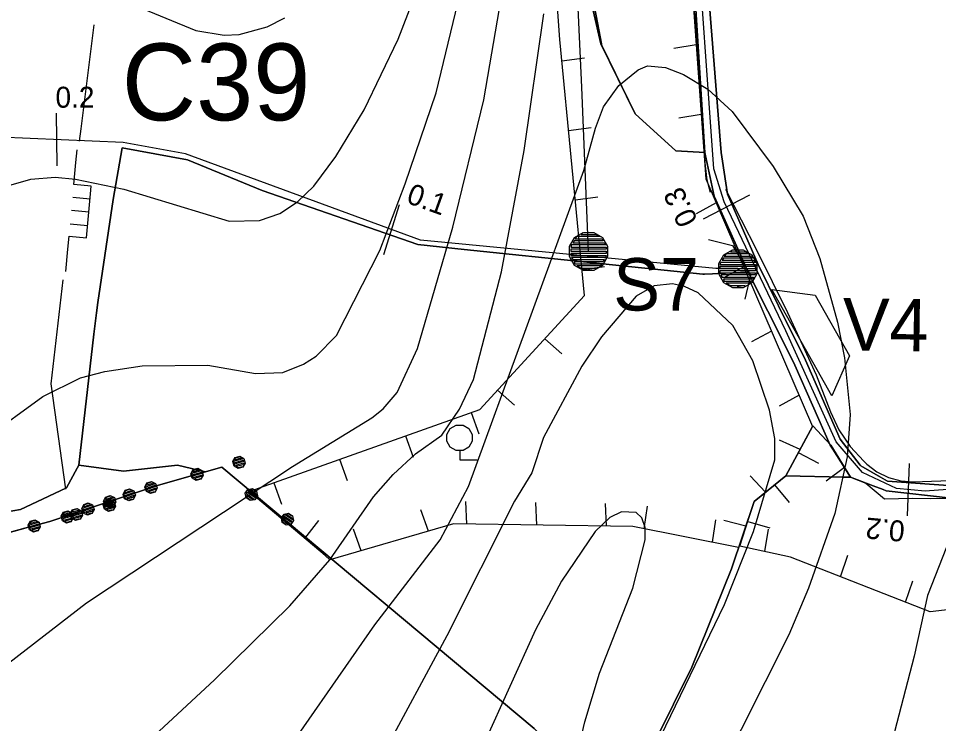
# Model space of a CAD drawing. Extents: x -645676 to -642474, y -1077513 to -1072613.
# Drawn here: x -644289.3 to -644025.9, y -1077019.5 to -1076817.6 of the extents above; entities that cross this region are included whole.
import ezdxf

# ---------------------------------------------------------------- set-up
doc = ezdxf.new("R2010")
doc.units = 0
for name, color, linetype in [('KRAJ_ZELEN_STAV', 7, 'Continuous'), ('KULTURY_STAV', 7, 'Continuous'), ('KULTURY_ZNACKY', 7, 'Continuous'), ('OBVOD_PU', 7, 'Continuous'), ('Odvodnen__cesty_pod_lnou_dren_____navr_en_', 7, 'Continuous'), ('PC_NAVRH', 7, 'Continuous'), ('PC_OBJ_POPIS_NAVRH', 7, 'Continuous'), ('PC_OBJ_POPIS_STAV', 7, 'Continuous'), ('PC_OBJEKTY_NAVRH', 7, 'Continuous'), ('PC_OBJEKTY_STAV', 7, 'Continuous'), ('PC_POPIS_NAVRH', 7, 'Continuous'), ('PC_STAN_NAVRH', 7, 'Continuous'), ('PLYNOVOD', 7, 'Continuous'), ('SPRAV_HR_STAV', 7, 'Continuous'), ('USES_BK_NAVRH', 7, 'Continuous'), ('USES_BK_STAV', 7, 'Continuous'), ('VRSTEVNICE', 7, 'Continuous')]:
    doc.layers.add(name, color=color, linetype=linetype)

# ---------------------------------------------------------------- blocks, each defined once
blk = doc.blocks.new('$406')
blk.add_lwpolyline([(-0.19, 0.72), (0.2, 0.72), (0.54, 0.53), (0.73, 0.19), (0.73, -0.2), (0.54, -0.54), (0.2, -0.73), (-0.19, -0.73), (-0.53, -0.54), (-0.72, -0.2), (-0.72, 0.19), (-0.53, 0.53), (-0.2, 0.72), (-0.28, 0.64), (0.28, 0.64), (0.44, 0.56), (-0.44, 0.56), (-0.52, 0.48), (0.52, 0.48), (0.56, 0.4), (-0.55, 0.4), (-0.6, 0.32), (0.6, 0.32), (0.68, 0.24), (-0.59, 0.24), (-0.65, 0.24), (-0.68, 0.16), (0.59, 0.16), (0.68, 0.16), (0.68, 0.08), (-0.59, 0.08), (-0.68, 0.08), (-0.68, 0), (0.59, 0), (0.68, 0), (0.68, -0.08), (-0.59, -0.08), (-0.68, -0.08), (-0.68, -0.16), (0.59, -0.16), (0.68, -0.16), (0.65, -0.24), (-0.62, -0.24), (-0.65, -0.24), (-0.6, -0.32), (0.6, -0.32), (0.56, -0.4), (-0.55, -0.4), (-0.52, -0.48), (0.52, -0.48), (0.44, -0.56), (-0.44, -0.56), (-0.28, -0.64), (0.28, -0.64), (-0.02, -0.69)])
blk = doc.blocks.new('$944')
blk.add_line((0, 1.5), (0, -1.5))
blk = doc.blocks.new('3$0500')
blk.add_lwpolyline([(0, 0.53), (-0.19, 0.53), (-0.53, 0.72), (-0.72, 1.06), (-0.72, 1.45), (-0.53, 1.79), (-0.19, 1.98), (0.2, 1.98), (0.54, 1.79), (0.73, 1.45), (0.73, 1.06), (0.54, 0.72), (0.2, 0.53), (0.01, 0.53), (0.01, 0), (1.01, 0)])
blk = doc.blocks.new('$934')
blk.add_lwpolyline([(-2, -1), (-1, 0), (1, 0), (2, -1)])
blk = doc.blocks.new('$925')
for points in [[(-3.5, 0), (-2, 2), (2, 2), (3.5, 0), (-3.5, 0)], [(2, 2), (3.5, 0), (-3.5, 0), (-2, 2), (2, 2)]]:
    blk.add_lwpolyline(points)
blk = doc.blocks.new('2$1030')
blk.add_line((0, 0), (0, -0.5))
blk = doc.blocks.new('6$3520')
for p, q in [((-0.76, 0), (-0.76, -1)), ((0, -1), (0, 0)), ((0.76, 0), (0.76, -1))]:
    blk.add_line(p, q)
blk.add_lwpolyline([(-3.5, 0), (-2.23, 0), (-1.48, 0), (-1.48, -1), (-0.21, -1), (1.06, -1), (1.5, -1), (1.5, 0), (2.77, 0), (3.5, 0)])
blk = doc.blocks.new('2$0620')
for points in [[(-1.07, 0.32), (-0.88, 0.13), (-0.88, -0.14), (-1.07, -0.33), (-1.34, -0.33), (-1.53, -0.14), (-1.53, 0.13), (-1.34, 0.32), (-1.07, 0.32), (-1.08, 0.28), (-1.32, 0.28), (-1.4, 0.2), (-1, 0.2), (-0.92, 0.12), (-1.48, 0.12), (-1.48, 0.04), (-0.92, 0.04), (-0.92, -0.04), (-1.48, -0.04), (-1.48, -0.12), (-0.92, -0.12), (-1, -0.2), (-1.4, -0.2), (-1.32, -0.28), (-1.08, -0.28)], [(1.43, 0.32), (1.62, 0.13), (1.62, -0.14), (1.43, -0.33), (1.16, -0.33), (0.97, -0.14), (0.97, 0.13), (1.16, 0.32), (1.43, 0.32), (1.4, 0.28), (1.16, 0.28), (1.08, 0.2), (1.48, 0.2), (1.56, 0.12), (1, 0.12), (1, 0.04), (1.56, 0.04), (1.56, -0.04), (1, -0.04), (1, -0.12), (1.56, -0.12), (1.48, -0.2), (1.08, -0.2), (1.16, -0.28), (1.4, -0.28)]]:
    blk.add_lwpolyline(points)

msp = doc.modelspace()

# ---------------------------------------------------------------- linework, layer by layer
at = {"layer": 'KRAJ_ZELEN_STAV'}
msp.add_lwpolyline([(-644132.13, -1076529.11), (-644121.9, -1076559.38), (-644118.51, -1076576.09), (-644110.86, -1076626.69), (-644106.19, -1076672.34), (-644101.08, -1076733.84), (-644098.11, -1076770.94), (-644095.57, -1076811.86), (-644092.81, -1076856.03), (-644101.14, -1076855.49), (-644112.73, -1076844.96), (-644122.54, -1076824.87), (-644128.3, -1076799.83), (-644131.39, -1076749.12), (-644131.57, -1076705.27), (-644134.66, -1076668.56), (-644136.14, -1076629.17), (-644136.26, -1076589.23), (-644135.62, -1076552.11), (-644138.15, -1076532.3), (-644132.13, -1076529.11)], dxfattribs=at)
at = {"layer": 'KULTURY_STAV'}
for points in [[(-644136.04, -1076576.29), (-644135.5, -1076588.9), (-644134.5, -1076604.98), (-644134.12, -1076621.25), (-644129.4, -1076738.64), (-644130.08, -1076750.28), (-644128.33, -1076793.74), (-644122.42, -1076824.83), (-644122.23, -1076825.5), (-644122.54, -1076824.87), (-644128.3, -1076799.83), (-644131.39, -1076749.12), (-644131.57, -1076705.27), (-644134.66, -1076668.56), (-644136.14, -1076629.17), (-644136.16, -1076620.88), (-644136.26, -1076589.23), (-644136.04, -1076576.31), (-644136.04, -1076576.29)], [(-644095.57, -1076811.86), (-644092.81, -1076856.03), (-644101.14, -1076855.49), (-644112.73, -1076844.96), (-644122.22, -1076825.51), (-644122.23, -1076825.5), (-644122.42, -1076824.83), (-644128.33, -1076793.74)], [(-644128.3, -1076799.83), (-644122.54, -1076824.87), (-644122.23, -1076825.5), (-644122.22, -1076825.51), (-644112.73, -1076844.96), (-644101.14, -1076855.49), (-644092.81, -1076856.03), (-644092.71, -1076856.5), (-644090.12, -1076868.52), (-644087.02, -1076875.44), (-644082.13, -1076886.35), (-644080.38, -1076890.25), (-644089.04, -1076890.68), (-644090.58, -1076890.76), (-644092.92, -1076890.88), (-644093.4, -1076890.83), (-644124.72, -1076887.61), (-644161.66, -1076883.73), (-644174.96, -1076882.33), (-644219.52, -1076866.91), (-644240.86, -1076858.13), (-644259.54, -1076854.65), (-644262.09, -1076869.49), (-644266.49, -1076898.98), (-644266.92, -1076901.87), (-644267.63, -1076908.05), (-644271.92, -1076945.52), (-644272.4, -1076946.39), (-644275.45, -1076951.99), (-644285.62, -1076956.8), (-644288.66, -1076958.24), (-644295.31, -1076959.39)], [(-644022.33, -1076954.94), (-644040.86, -1076952.86), (-644041.75, -1076952.53), (-644044.64, -1076951.44), (-644051.14, -1076948.99), (-644056.2, -1076940.94), (-644056.92, -1076939.8), (-644067.01, -1076916.85), (-644069.16, -1076912.58), (-644080.38, -1076890.25), (-644082.13, -1076886.35), (-644087.02, -1076875.44), (-644090.12, -1076868.52), (-644092.71, -1076856.5), (-644092.81, -1076856.03), (-644095.57, -1076811.86)], [(-644091.62, -1076811.47), (-644088.11, -1076855.97), (-644087.73, -1076858.48), (-644086.31, -1076867.92), (-644077.53, -1076888.09), (-644071.69, -1076899.9), (-644064.01, -1076915.43), (-644054.07, -1076938.04), (-644048.3, -1076945.53), (-644048.12, -1076945.76), (-644042.54, -1076948.98), (-644040.53, -1076950.14), (-644021.83, -1076951.49)], [(-644021.83, -1076951.49), (-644040.53, -1076950.14), (-644042.54, -1076948.98), (-644048.12, -1076945.76), (-644048.3, -1076945.53), (-644054.07, -1076938.04), (-644064.01, -1076915.43), (-644071.69, -1076899.9), (-644077.53, -1076888.09), (-644086.31, -1076867.92), (-644087.73, -1076858.48), (-644088.11, -1076855.97), (-644091.62, -1076811.47)], [(-644141.62, -1077020.93), (-644231.02, -1076946.1), (-644235.67, -1076947.41), (-644243.7, -1076945.51), (-644259.14, -1076947.22), (-644271.92, -1076945.52), (-644267.63, -1076908.05), (-644266.92, -1076901.87), (-644266.49, -1076898.98), (-644262.09, -1076869.49), (-644259.54, -1076854.65)], [(-644259.54, -1076854.65), (-644240.86, -1076858.13), (-644219.52, -1076866.91), (-644174.96, -1076882.33), (-644161.66, -1076883.73), (-644124.72, -1076887.61), (-644093.4, -1076890.83), (-644092.92, -1076890.88), (-644090.58, -1076890.76), (-644089.04, -1076890.68), (-644080.38, -1076890.25), (-644069.16, -1076912.58), (-644067.01, -1076916.85), (-644056.92, -1076939.8), (-644056.2, -1076940.94), (-644051.14, -1076948.99), (-644053.14, -1076948.94), (-644069.62, -1076948.55), (-644076.24, -1076953.97), (-644078.66, -1076955.95), (-644085.14, -1076975.2), (-644096.54, -1077003.36), (-644112.21, -1077034.98)], [(-644243.7, -1076945.51), (-644235.67, -1076947.41), (-644231.02, -1076946.1), (-644249.2, -1076951.23), (-644274.02, -1076959.58), (-644280.27, -1076961.68), (-644286.38, -1076963.33), (-644295.83, -1076965.87)], [(-644295.31, -1076959.39), (-644288.66, -1076958.24), (-644285.62, -1076956.8), (-644275.45, -1076951.99), (-644272.4, -1076946.39), (-644271.92, -1076945.52), (-644259.14, -1076947.22), (-644243.7, -1076945.51)], [(-644116.74, -1077151.99), (-644157.93, -1077119.23), (-644160.12, -1077117.49), (-644145.38, -1077092.78), (-644120.24, -1077046.56), (-644115.6, -1077041.23), (-644112.21, -1077034.98), (-644096.54, -1077003.36), (-644085.14, -1076975.2), (-644078.66, -1076955.95), (-644076.24, -1076953.97), (-644069.62, -1076948.55), (-644053.14, -1076948.94), (-644051.14, -1076948.99), (-644044.64, -1076951.44), (-644041.75, -1076952.53), (-644040.86, -1076952.86), (-644022.33, -1076954.94)]]:
    msp.add_lwpolyline(points, dxfattribs=at)
at = {"layer": 'OBVOD_PU'}
msp.add_lwpolyline([(-644116.74, -1077151.99), (-644160.12, -1077117.49), (-644145.38, -1077092.78), (-644120.24, -1077046.56), (-644127.18, -1077035.22), (-644141.62, -1077020.93), (-644231.02, -1076946.1), (-644249.2, -1076951.23), (-644274.02, -1076959.58), (-644280.27, -1076961.68), (-644286.38, -1076963.33), (-644295.83, -1076965.87)], dxfattribs=at)
at = {"layer": 'Odvodnen__cesty_pod_lnou_dren_____navr_en_'}
for points in [[(-644091.16, -1076867.44), (-644092.13, -1076863.91), (-644092.7, -1076858.96), (-644093.47, -1076846.47), (-644094.93, -1076826.58), (-644096.42, -1076806.69), (-644097.88, -1076786.8), (-644099.35, -1076766.81), (-644100.8, -1076747.02), (-644102.38, -1076727.1), (-644103.76, -1076707.24), (-644105.46, -1076687.36), (-644106.97, -1076667.48), (-644108.6, -1076647.62), (-644110.26, -1076627.76)], [(-644086.92, -1076866.45), (-644077.88, -1076884.08), (-644069.13, -1076901.81), (-644060.94, -1076919.69), (-644056.87, -1076930.28), (-644054.42, -1076935.46), (-644051.21, -1076940.21), (-644047.32, -1076944.42), (-644046.43, -1076945.25), (-644043.53, -1076947.47), (-644040.25, -1076949.08), (-644036.72, -1076950.02), (-644033.07, -1076950.26), (-644020.09, -1076949.84)]]:
    msp.add_lwpolyline(points, dxfattribs=at)
at = {"layer": 'PC_NAVRH'}
for points in [[(-643836.45, -1076933.85), (-643871.36, -1076941.32), (-643906.08, -1076948.75), (-643919.35, -1076949.23), (-643944.11, -1076947.99), (-643966.12, -1076947.14), (-644007.95, -1076951.31), (-644029.76, -1076953.02), (-644037.92, -1076952.26), (-644047.69, -1076947.61), (-644055.18, -1076938.88), (-644069.6, -1076907.09), (-644087.24, -1076870.08), (-644090.18, -1076860.69), (-644095.49, -1076786.67), (-644107.26, -1076627.36), (-644109.1, -1076611.08), (-644113.92, -1076583.41), (-644124.28, -1076545.99), (-644139.39, -1076495.57), (-644142.46, -1076477.03)], [(-644126.09, -1076884.28), (-644128.04, -1076837.31), (-644137.84, -1076624.95), (-644137.23, -1076551.5), (-644144.97, -1076492.93), (-644145.06, -1076487.54)], [(-644083.37, -1076889.25), (-644089.61, -1076889.25), (-644174.13, -1076881.1), (-644241.47, -1076856.39), (-644259.29, -1076853.08), (-644365.83, -1076848.5)]]:
    msp.add_lwpolyline(points, dxfattribs=at)
at = {"layer": 'PLYNOVOD'}
for points in [[(-644271.74, -1076852.75), (-644271.32, -1076849.21), (-644267.57, -1076819.44)], [(-644275.73, -1076952.43), (-644279.92, -1076922.27), (-644276.41, -1076892.48)]]:
    msp.add_lwpolyline(points, dxfattribs=at)
at = {"layer": 'SPRAV_HR_STAV'}
for p, q in [((-644249.2, -1076951.23), (-644231.02, -1076946.1)), ((-644231.02, -1076946.1), (-644141.62, -1077020.93)), ((-644274.02, -1076959.58), (-644249.2, -1076951.23)), ((-644280.27, -1076961.68), (-644274.02, -1076959.58)), ((-644295.83, -1076965.87), (-644286.38, -1076963.33)), ((-644286.38, -1076963.33), (-644280.27, -1076961.68))]:
    msp.add_line(p, q, dxfattribs=at)
at = {"layer": 'USES_BK_NAVRH'}
msp.add_lwpolyline([(-643964.11, -1076980.03), (-644028.34, -1076987.54), (-644068.31, -1076971.87), (-644082.76, -1076968.77), (-644078.66, -1076955.95), (-644069.62, -1076948.55), (-644061.91, -1076934.29), (-644056.7, -1076939.79), (-644051.14, -1076948.99), (-644046.71, -1076950.64), (-644041.36, -1076955.14), (-644033.34, -1076954.95), (-644028.19, -1076955.05), (-644022.33, -1076954.94)], dxfattribs=at)
at = {"layer": 'USES_BK_STAV'}
msp.add_lwpolyline([(-644069.62, -1076948.55), (-644078.66, -1076955.95), (-644083.21, -1076969.09), (-644113.43, -1076963.08), (-644164.73, -1076962.38), (-644200.13, -1076972.62), (-644201.5, -1076971.38), (-644223.26, -1076953.08), (-644157.21, -1076929.58), (-644127.2, -1076896.93), (-644134.31, -1076823.65), (-644138.09, -1076770.36), (-644148.37, -1076488.7), (-644109.33, -1076488.41), (-644105.19, -1076567.03), (-644104.44, -1076698.01), (-644092.5, -1076863.53), (-644061.94, -1076934.44)], close=True, dxfattribs=at)
at = {"layer": 'VRSTEVNICE'}
for points in [[(-644383.89, -1077018.16), (-644374.91, -1077014.39), (-644369.84, -1077011.21), (-644355.21, -1076999.91), (-644344.93, -1076988.76), (-644325.96, -1076964.57), (-644312.2, -1076949.37), (-644298.88, -1076937.93), (-644282.22, -1076925.91), (-644271.51, -1076920.55), (-644264.55, -1076918.67), (-644253.84, -1076917.07), (-644235.01, -1076916.93), (-644221.4, -1076919.24), (-644213.58, -1076918.95), (-644207.64, -1076916.64), (-644204.02, -1076914.32), (-644198.23, -1076908.38), (-644185.77, -1076884.05), (-644178.53, -1076864.94), (-644169.7, -1076838.87), (-644153.77, -1076772.83)], [(-644354.49, -1076931.12), (-644341.02, -1076907.8), (-644332.48, -1076896.22), (-644316.98, -1076880.43), (-644306.84, -1076872.76), (-644292.65, -1076865.66), (-644285.7, -1076863.63), (-644278.75, -1076863.05), (-644272.95, -1076863.63), (-644259.05, -1076866.53), (-644228.93, -1076875.65), (-644220.24, -1076875.51), (-644214.45, -1076873.48), (-644209.38, -1076870.15), (-644204.74, -1076865.66), (-644198.37, -1076857.12), (-644190.26, -1076843.79), (-644180.56, -1076823.52), (-644173.9, -1076806.14)], [(-644267.45, -1076809.03), (-644238.49, -1076821.05), (-644230.38, -1076822.36), (-644226.03, -1076822.21), (-644218.07, -1076820.04), (-644213, -1076817.44)], [(-644292.07, -1077002.23), (-644269.77, -1076984.99), (-644210.83, -1076945.89), (-644188.09, -1076931.99), (-644184.9, -1076929.38), (-644180.85, -1076924.75), (-644175.05, -1076912.15), (-644164.92, -1076877.39), (-644156.08, -1076840.9), (-644151.01, -1076811.35)], [(-644301.48, -1077069.13), (-644284.68, -1077054.8), (-644233.13, -1077007.01), (-644211.55, -1076985.86), (-644200.11, -1076972.68), (-644187.65, -1076954.58), (-644182.01, -1076948.21), (-644175.63, -1076942.27), (-644168.1, -1076936.91), (-644163.03, -1076929.53), (-644158.98, -1076920.98), (-644151.01, -1076890.14), (-644144.5, -1076855.38), (-644138.85, -1076816.28)], [(-644335.81, -1077150.81), (-644323.93, -1077144.01), (-644309.16, -1077132.28), (-644286.13, -1077111.13), (-644259.92, -1077085.5), (-644234.29, -1077056.82), (-644218.07, -1077035.54), (-644187.22, -1076991.22), (-644168.54, -1076966.89), (-644160.43, -1076951.68), (-644127.41, -1076861.17), (-644124.08, -1076849.01), (-644121.76, -1076842.92), (-644117.42, -1076836.84), (-644111.91, -1076832.35), (-644109.16, -1076831.19), (-644104.09, -1076831.63), (-644098.88, -1076833.66), (-644091.93, -1076837.86)], [(-644091.93, -1076837.86), (-644084.98, -1076844.23), (-644073.25, -1076860.01), (-644064.7, -1076874.21), (-644059.92, -1076886.37), (-644054.85, -1076904.62), (-644052.83, -1076914.75), (-644051.23, -1076930.98), (-644052.1, -1076943.14), (-644055.58, -1076959.36), (-644063.11, -1076980.79), (-644068.76, -1076994.12), (-644089.18, -1077034.67), (-644096.85, -1077052.91), (-644099.89, -1077063.05), (-644104.67, -1077085.35), (-644107.28, -1077107.66), (-644108.44, -1077125.9), (-644110.03, -1077131.99), (-644115.24, -1077147.63), (-644118.28, -1077159.21)], [(-644108.15, -1077028.87), (-644087.15, -1076985.43), (-644078.89, -1076964.57), (-644072.81, -1076944.01), (-644072.81, -1076937.93), (-644074.26, -1076929.82), (-644079.04, -1076915.62), (-644084.83, -1076905.49), (-644094.68, -1076896.22), (-644098.59, -1076894.34), (-644102.06, -1076893.61), (-644107.28, -1076894.19), (-644112.49, -1076897.09), (-644122.34, -1076908.82), (-644127.99, -1076917.22), (-644138.99, -1076937.64), (-644142.33, -1076947.77), (-644147.25, -1076955.88), (-644166.65, -1076994.41), (-644185.05, -1077028.58)], [(-643906.42, -1076930.77), (-643977.23, -1076920.55), (-643988.53, -1076920.55), (-643996.06, -1076922.28), (-643999.82, -1076924.17), (-644006.63, -1076929.53), (-644011.41, -1076935.32), (-644013.29, -1076938.79), (-644021.54, -1076963.7), (-644029.07, -1076982.82), (-644032.84, -1077000.2), (-644038.49, -1077021.92), (-644043.85, -1077038.43), (-644053.84, -1077062.76), (-644060.07, -1077074.93), (-644076.87, -1077098.24), (-644080.78, -1077105.92), (-644082.8, -1077114.61), (-644084.11, -1077145.02), (-644082.8, -1077157.48)], [(-644166.08, -1077153.71), (-644155.07, -1077131.41), (-644148.7, -1077115.19), (-644140.15, -1077088.83), (-644138.85, -1077080.72), (-644137.69, -1077064.21), (-644127.12, -1077019.03), (-644122.92, -1077005.12), (-644113.36, -1076980.79), (-644109.89, -1076966.89), (-644109.89, -1076963.42), (-644110.81, -1076960.65), (-644112.48, -1076959.06), (-644116.69, -1076958.93), (-644120.02, -1076960.52), (-644124.22, -1076964.57), (-644133.78, -1076978.77), (-644141.31, -1076992.67), (-644155.94, -1077025.11), (-644170.71, -1077055.52), (-644193.01, -1077094.33), (-644207.2, -1077116.49), (-644241.82, -1077165.44)]]:
    msp.add_lwpolyline(points, dxfattribs=at)

# ---------------------------------------------------------------- block references
at = {"layer": 'KULTURY_ZNACKY', "xscale": 5, "yscale": 5}
msp.add_blockref('3$0500', (-644163.01, -1076944), dxfattribs=at)
at = {"layer": 'PC_OBJEKTY_NAVRH', "xscale": 4.999999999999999, "yscale": 4.999999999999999, "rotation": -60.534576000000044}
msp.add_blockref('$925', (-644065.04, -1076910.44), dxfattribs=at)
at = {"layer": 'PC_OBJEKTY_STAV', "xscale": 5, "yscale": 5, "rotation": -58.72739899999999}
msp.add_blockref('$934', (-644082.3, -1076886.86), dxfattribs=at)
at = {"layer": 'PC_STAN_NAVRH'}
for p, xscale, yscale, rotation in [((-644278.27, -1076852.27), 4.999999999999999, 5, -179.36470300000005), ((-644086.54, -1076871.56), 5.000000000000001, 5, 117.50097099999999), ((-644182.44, -1076878.05), 5, 5.000000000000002, 162.639399), ((-644034.53, -1076952.58), 4.999999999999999, 5, 177.73217199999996)]:
    msp.add_blockref('$944', p, dxfattribs=dict(at, xscale=xscale, yscale=yscale, rotation=rotation))
at = {"layer": 'PC_STAN_NAVRH', "xscale": 7.5, "yscale": 7.5}
for p in [(-644126.09, -1076884.28), (-644083.37, -1076889.25)]:
    msp.add_blockref('$406', p, dxfattribs=at)
at = {"layer": 'PLYNOVOD', "xscale": 5, "yscale": 5, "rotation": 84.74014500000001}
msp.add_blockref('6$3520', (-644274.07, -1076872.61), dxfattribs=at)
at = {"layer": 'SPRAV_HR_STAV'}
for p, xscale, yscale, rotation in [((-644232.36, -1076946.48), 5, 5.000000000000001, 16.032938), ((-644257.43, -1076954), 5, 5.000000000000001, 18.918612), ((-644263.68, -1076956.11), 5.000000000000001, 4.999999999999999, 18.896497), ((-644217.6, -1076957.33), 5, 4.999999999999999, -34.343877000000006), ((-644269.49, -1076958.77), 5.000000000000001, 4.999999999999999, 15.375954), ((-644278.93, -1076961.33), 5, 5, 15.307145)]:
    msp.add_blockref('2$0620', p, dxfattribs=dict(at, xscale=xscale, yscale=yscale, rotation=rotation))
at = {"layer": 'USES_BK_NAVRH'}
for p, xscale, yscale, rotation in [((-644066.05, -1076941.95), 13, 13.000000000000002, 62.694123), ((-644052.82, -1076946.21), 13, 12.999999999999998, -53.59371099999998), ((-644072.86, -1076951.2), 13, 13, 39.983562), ((-644080.47, -1076961.63), 13, 13, 73.541328), ((-644075.64, -1076970.3), 12.999999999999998, 13.000000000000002, 170.850294), ((-644053.94, -1076977.5), 13.000000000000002, 12.999999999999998, 161.34925699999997), ((-644035.32, -1076984.8), 13.000000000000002, 12.999999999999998, 161.34925699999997)]:
    msp.add_blockref('2$1030', p, dxfattribs=dict(at, xscale=xscale, yscale=yscale, rotation=rotation))
at = {"layer": 'USES_BK_STAV'}
for p, xscale, yscale, rotation in [((-644095.27, -1076825.18), 13, 13, -81.09070200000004), ((-644133.72, -1076829.74), 13, 13, 97.203953), ((-644093.83, -1076845.12), 13, 13, -81.09070200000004), ((-644131.79, -1076849.65), 13, 13, 97.203953), ((-644129.86, -1076869.55), 13, 13, 97.203953), ((-644089.53, -1076870.42), 13.000000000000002, 12.999999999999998, -61.56319800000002), ((-644127.93, -1076889.46), 13, 13, 97.203953), ((-644081.62, -1076888.78), 13.000000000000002, 12.999999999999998, -61.56319800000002), ((-644073.7, -1076907.15), 13.000000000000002, 12.999999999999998, -61.56319800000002), ((-644138.6, -1076909.33), 12.999999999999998, 13, 48.2522), ((-644152.13, -1076924.06), 12.999999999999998, 13, 48.2522), ((-644065.78, -1076925.52), 13.000000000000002, 12.999999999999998, -61.56319800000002), ((-644159.66, -1076930.45), 13.000000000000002, 12.999999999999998, 19.928764), ((-644178.5, -1076937.16), 13.000000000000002, 12.999999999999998, 19.928764), ((-644065.52, -1076941.03), 12.999999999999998, 13, -114.35463700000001), ((-644197.35, -1076943.86), 13.000000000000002, 12.999999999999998, 19.928764), ((-644216.19, -1076950.57), 13.000000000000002, 12.999999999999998, 19.928764), ((-644075.42, -1076953.3), 12.999999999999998, 13.000000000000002, -136.874844), ((-644160.92, -1076962.43), 13.000000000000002, 12.999999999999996, -177.64643600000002), ((-644171.93, -1076964.47), 12.999999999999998, 13.000000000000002, -160.442366), ((-644140.92, -1076962.71), 13.000000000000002, 12.999999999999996, -177.64643600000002), ((-644120.92, -1076962.98), 13.000000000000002, 12.999999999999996, -177.64643600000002), ((-644110.18, -1076963.72), 12.999999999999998, 13.000000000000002, 171.688961), ((-644090.56, -1076967.63), 12.999999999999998, 13.000000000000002, 171.688961), ((-644207.24, -1076966.55), 13, 13, 142.377691), ((-644191.14, -1076970.03), 12.999999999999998, 13.000000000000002, -160.442366), ((-644081.11, -1076963.04), 13, 13, -104.71526499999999)]:
    msp.add_blockref('2$1030', p, dxfattribs=dict(at, xscale=xscale, yscale=yscale, rotation=rotation))

# ---------------------------------------------------------------- texts
at = {"layer": 'PC_OBJ_POPIS_NAVRH'}
msp.add_text('V4', height=15, rotation=359.198, dxfattribs=at).set_placement((-644053.44, -1076912.67))
at = {"layer": 'PC_OBJ_POPIS_STAV'}
msp.add_text('S7', height=15, dxfattribs=at).set_placement((-644119, -1076901.25))
at = {"layer": 'PC_POPIS_NAVRH'}
msp.add_text('C39', height=22, dxfattribs=at).set_placement((-644259.67, -1076846.78))
at = {"layer": 'PC_STAN_NAVRH'}
for s, rotation, p in [('0.2', 359.989, (-644278.65, -1076843.16)), ('0.1', 340.222, (-644178.52, -1076870.31)), ('0.3', 115.508, (-644094.66, -1076875.44)), ('0.2', 174.695, (-644035.35, -1076961.54))]:
    msp.add_text(s, height=6, rotation=rotation, dxfattribs=at).set_placement(p)

doc.saveas('drawing.dxf')
